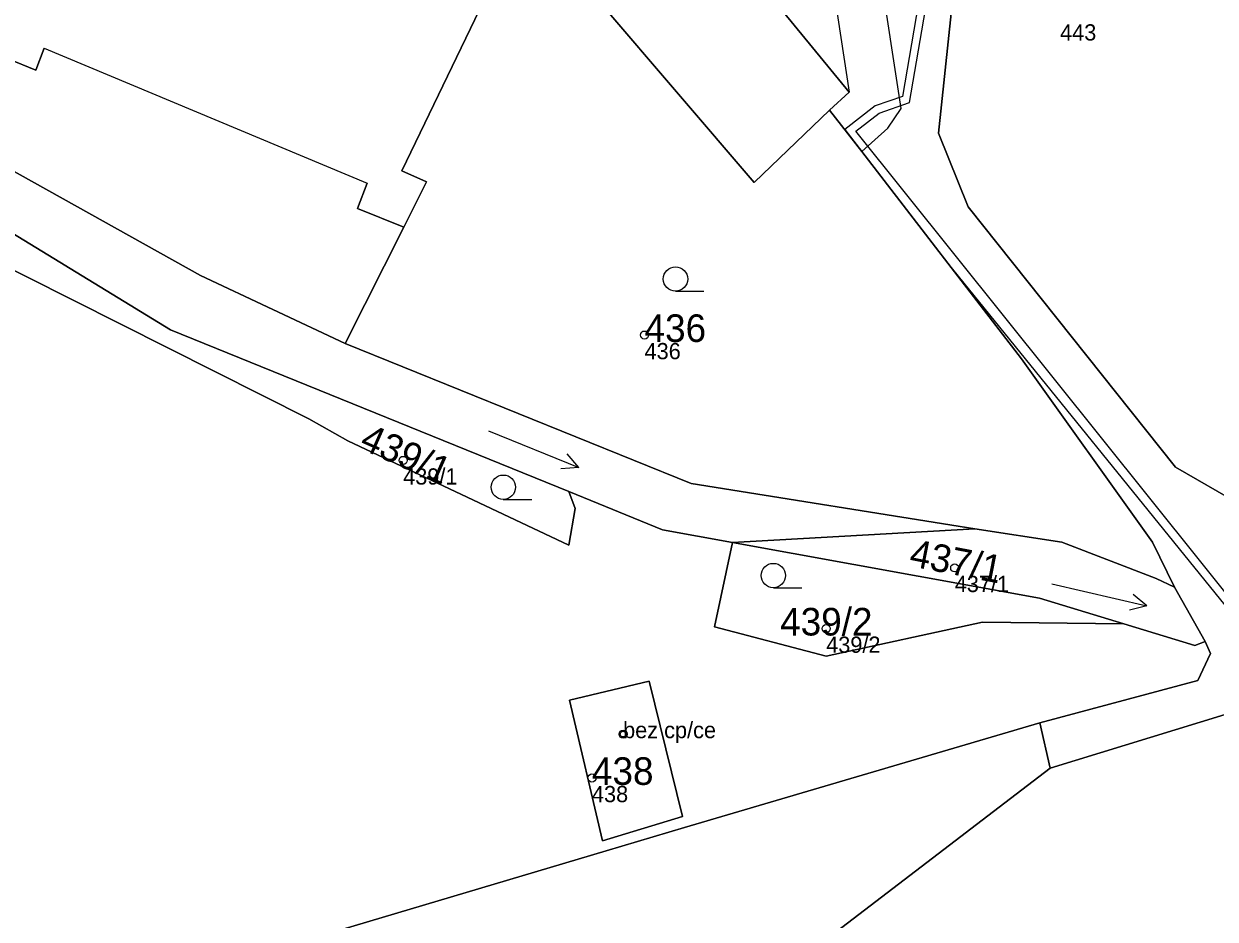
# Model space of a CAD drawing. Extents: x -878211 to -870363, y -1058464 to -1052522.
# Drawn here: x -874347.7 to -874274.3, y -1056321.3 to -1056266.2 of the extents above; entities that cross this region are included whole.
import ezdxf

# ---------------------------------------------------------------- set-up
doc = ezdxf.new("R2010")
doc.units = 0
for name, color, linetype in [('Definiční body', 7, 'Continuous'), ('Hranice parcel', 7, 'Continuous'), ('Parcelní čísla', 7, 'Continuous'), ('Polygon budovy', 7, 'Continuous'), ('Polygon parcely', 7, 'Continuous'), ('Vnitřní kresba', 7, 'Continuous'), ('Věcná břemena k části', 7, 'Continuous'), ('Značky budov', 7, 'Continuous'), ('Značky kultur', 7, 'Continuous')]:
    doc.layers.add(name, color=color, linetype=linetype)

msp = doc.modelspace()

# ---------------------------------------------------------------- linework, layer by layer
at = {"layer": 'Definiční body'}
for centre in [(-874309.44, -1056285.31994), (-874324.31, -1056293.03994), (-874290.33, -1056299.65994), (-874298.25, -1056303.39994), (-874310.76, -1056309.89994), (-874312.68, -1056312.59994)]:
    msp.add_circle(centre, 0.25, dxfattribs=at)
at = {"layer": 'Hranice parcel'}
for p, q in [((-874336.8, -1056281.65), (-874327.88, -1056285.85)), ((-874327.88, -1056285.85), (-874306.56, -1056294.46)), ((-874272.8, -1056295.72), (-874276.73, -1056293.45)), ((-874306.56, -1056294.46), (-874289.1, -1056297.26)), ((-874289.1, -1056297.26), (-874304.02, -1056298.1)), ((-874289.1, -1056297.26), (-874283.74, -1056298.08)), ((-874276.8, -1056300.85), (-874274.9, -1056304.19)), ((-874279.92, -1056303.1), (-874275.54, -1056304.43)), ((-874275.54, -1056304.43), (-874274.9, -1056304.19)), ((-874285.09, -1056309.2), (-874284.45, -1056312)), ((-874311.81, -1056317.09), (-874332.51, -1056323.25))]:
    msp.add_line(p, q, dxfattribs=at)
for points in [[(-874369.51, -1056237.07), (-874358.4, -1056266.93), (-874353.92, -1056272.1), (-874336.8, -1056281.65)], [(-874276.73, -1056293.45), (-874289.5, -1056277.42), (-874291.34, -1056272.88), (-874289.36, -1056254.25)], [(-874308.78, -1056255.79), (-874296.84, -1056270.35), (-874298.04, -1056271.46)], [(-874327.88, -1056285.85), (-874324.27, -1056278.68), (-874322.87, -1056275.88), (-874324.4, -1056275.21), (-874316.8, -1056259.44), (-874302.69, -1056275.93), (-874298.04, -1056271.46)], [(-874298.04, -1056271.46), (-874296.06, -1056274.02), (-874286.21, -1056286.78), (-874278.15, -1056298.07), (-874276.8, -1056300.85)], [(-874358.07, -1056271.85), (-874356, -1056274.4), (-874338.65, -1056284.99), (-874314.1, -1056294.95)], [(-874358.86, -1056275.91), (-874353.34, -1056278.8), (-874330.12, -1056290.48), (-874327.72, -1056291.84)], [(-874327.72, -1056291.84), (-874314.1, -1056298.27), (-874313.72, -1056296.01), (-874314.1, -1056294.95)], [(-874314.1, -1056294.95), (-874308.34, -1056297.31), (-874304.02, -1056298.1)], [(-874304.02, -1056298.1), (-874305.13, -1056303.29), (-874298.25, -1056305.1), (-874288.61, -1056303), (-874279.92, -1056303.1)], [(-874304.02, -1056298.1), (-874285.1, -1056301.52), (-874279.92, -1056303.1)], [(-874283.74, -1056298.08), (-874277.91, -1056300.31), (-874276.8, -1056300.85)], [(-874284.45, -1056312), (-874270.58, -1056307.75), (-874272.3, -1056303.24), (-874270.66, -1056299.49), (-874268.45, -1056299.08)], [(-874274.9, -1056304.19), (-874274.57, -1056304.94), (-874275.35, -1056306.6), (-874285.09, -1056309.2)], [(-874309.15, -1056306.63), (-874307.11, -1056314.98), (-874312.02, -1056316.47), (-874314.07, -1056307.81), (-874309.15, -1056306.63)], [(-874285.09, -1056309.2), (-874306.98, -1056315.64), (-874311.81, -1056317.09)], [(-874388.61, -1056371.61), (-874385.14, -1056371.54), (-874356.24, -1056371.49), (-874347.06, -1056367.91), (-874344.01, -1056366.72), (-874341.65, -1056364.53), (-874305.59, -1056328.15), (-874284.45, -1056312)]]:
    msp.add_lwpolyline(points, dxfattribs=at)
at = {"layer": 'Polygon budovy'}
msp.add_lwpolyline([(-874351.41, -1056267.18), (-874346.95, -1056269), (-874346.43, -1056267.66), (-874326.53, -1056275.97), (-874327.12, -1056277.53), (-874324.27, -1056278.68), (-874322.87, -1056275.88), (-874324.4, -1056275.21), (-874316.8, -1056259.44), (-874302.69, -1056275.93), (-874298.04, -1056271.46), (-874296.84, -1056270.35), (-874308.78, -1056255.79), (-874320.9, -1056252.16), (-874320.55, -1056251.02), (-874344.24, -1056243.93), (-874344.1, -1056242.76), (-874344.32, -1056241.77), (-874344.64, -1056241.16), (-874345.4, -1056240.37), (-874346.3, -1056239.89), (-874347.04, -1056239.72), (-874346.72, -1056238.67), (-874350.27, -1056237.4)], dxfattribs=at)
msp.add_lwpolyline([(-874307.11, -1056314.98), (-874309.15, -1056306.63), (-874314.07, -1056307.81), (-874312.02, -1056316.47)], close=True, dxfattribs=at)
at = {"layer": 'Polygon parcely'}
for points in [[(-874369.51, -1056237.07), (-874372.15, -1056236.98), (-874360.03, -1056269.44), (-874358.07, -1056271.85), (-874356, -1056274.4), (-874338.65, -1056284.99), (-874314.1, -1056294.95), (-874308.34, -1056297.31), (-874304.02, -1056298.1), (-874289.1, -1056297.26), (-874306.56, -1056294.46), (-874327.88, -1056285.85), (-874336.8, -1056281.65), (-874353.92, -1056272.1), (-874358.4, -1056266.93)], [(-874289.36, -1056254.25), (-874291.34, -1056272.88), (-874289.5, -1056277.42), (-874276.73, -1056293.45), (-874272.8, -1056295.72), (-874271.61, -1056263.18), (-874271.03, -1056256.17), (-874270.37, -1056251.29), (-874270.09, -1056249.07), (-874268.45, -1056239.22), (-874286.31, -1056241.01), (-874288.61, -1056251.31), (-874282.7, -1056252.74), (-874283.52, -1056255.71)], [(-874306.56, -1056294.46), (-874289.1, -1056297.26), (-874283.74, -1056298.08), (-874277.91, -1056300.31), (-874276.8, -1056300.85), (-874278.15, -1056298.07), (-874286.21, -1056286.78), (-874296.06, -1056274.02), (-874298.04, -1056271.46), (-874302.69, -1056275.93), (-874316.8, -1056259.44), (-874324.4, -1056275.21), (-874322.87, -1056275.88), (-874324.27, -1056278.68), (-874327.88, -1056285.85)], [(-874327.72, -1056291.84), (-874314.1, -1056298.27), (-874313.72, -1056296.01), (-874314.1, -1056294.95), (-874338.65, -1056284.99), (-874356, -1056274.4), (-874358.07, -1056271.85), (-874358.86, -1056275.91), (-874353.34, -1056278.8), (-874330.12, -1056290.48)], [(-874274.9, -1056304.19), (-874276.8, -1056300.85), (-874277.91, -1056300.31), (-874283.74, -1056298.08), (-874289.1, -1056297.26), (-874304.02, -1056298.1), (-874285.1, -1056301.52), (-874279.92, -1056303.1), (-874275.54, -1056304.43)], [(-874279.92, -1056303.1), (-874285.1, -1056301.52), (-874304.02, -1056298.1), (-874305.13, -1056303.29), (-874298.25, -1056305.1), (-874288.61, -1056303)], [(-874309.15, -1056306.63), (-874314.07, -1056307.81), (-874312.02, -1056316.47), (-874307.11, -1056314.98)], [(-874309.15, -1056306.63), (-874307.11, -1056314.98), (-874312.02, -1056316.47), (-874314.07, -1056307.81)], [(-874305.59, -1056328.15), (-874284.45, -1056312), (-874285.09, -1056309.2), (-874306.98, -1056315.64), (-874311.81, -1056317.09), (-874332.51, -1056323.25), (-874331.57, -1056326.4), (-874336.9, -1056327.87), (-874347.73, -1056330.86), (-874348.41, -1056328.4), (-874349.53, -1056329.25), (-874357.55, -1056334.76), (-874364.33, -1056341.31), (-874382.15, -1056359.62), (-874387.19, -1056369.44), (-874388.61, -1056371.61), (-874385.14, -1056371.54), (-874356.24, -1056371.49), (-874347.06, -1056367.91), (-874344.01, -1056366.72), (-874341.65, -1056364.53)]]:
    msp.add_lwpolyline(points, close=True, dxfattribs=at)
for points in [[(-874353.92, -1056272.1), (-874336.8, -1056281.65), (-874327.88, -1056285.85), (-874324.27, -1056278.68), (-874322.87, -1056275.88), (-874324.4, -1056275.21), (-874316.8, -1056259.44), (-874302.69, -1056275.93), (-874298.04, -1056271.46), (-874296.84, -1056270.35), (-874308.78, -1056255.79), (-874320.9, -1056252.16), (-874320.55, -1056251.02), (-874344.24, -1056243.93), (-874344.1, -1056242.76), (-874344.32, -1056241.77), (-874344.64, -1056241.16), (-874345.4, -1056240.37), (-874346.3, -1056239.89), (-874347.04, -1056239.72), (-874346.72, -1056238.67), (-874350.27, -1056237.4)], [(-874272.8, -1056295.72), (-874276.73, -1056293.45), (-874289.5, -1056277.42), (-874291.34, -1056272.88), (-874289.36, -1056254.25)], [(-874308.78, -1056255.79), (-874296.84, -1056270.35), (-874298.04, -1056271.46), (-874296.06, -1056274.02), (-874286.21, -1056286.78), (-874278.15, -1056298.07), (-874276.8, -1056300.85), (-874274.9, -1056304.19), (-874274.57, -1056304.94), (-874275.35, -1056306.6), (-874285.09, -1056309.2), (-874284.45, -1056312), (-874270.58, -1056307.75)], [(-874332.51, -1056323.25), (-874311.81, -1056317.09), (-874306.98, -1056315.64), (-874285.09, -1056309.2), (-874275.35, -1056306.6), (-874274.57, -1056304.94), (-874274.9, -1056304.19), (-874275.54, -1056304.43), (-874279.92, -1056303.1), (-874288.61, -1056303), (-874298.25, -1056305.1), (-874305.13, -1056303.29), (-874304.02, -1056298.1), (-874308.34, -1056297.31), (-874314.1, -1056294.95), (-874313.72, -1056296.01), (-874314.1, -1056298.27), (-874327.72, -1056291.84), (-874330.12, -1056290.48), (-874353.34, -1056278.8)], [(-874165.06, -1056295.82), (-874167.76, -1056296.87), (-874168.88, -1056297.21), (-874168.94, -1056296.78), (-874169.88, -1056296.7), (-874173.09, -1056296.33), (-874175.94, -1056295.64), (-874215.04, -1056296.78), (-874223.82, -1056297.51), (-874254.81, -1056300.09), (-874261.43, -1056300.34), (-874268.45, -1056299.08), (-874270.66, -1056299.49), (-874272.3, -1056303.24), (-874270.58, -1056307.75), (-874284.45, -1056312), (-874305.59, -1056328.15), (-874341.65, -1056364.53), (-874344.01, -1056366.72), (-874347.06, -1056367.91), (-874356.24, -1056371.49), (-874385.14, -1056371.54), (-874388.61, -1056371.61), (-874396.34, -1056370.15)]]:
    msp.add_lwpolyline(points, dxfattribs=at)
at = {"layer": 'Vnitřní kresba'}
for p, q in [((-874346.95, -1056269), (-874351.41, -1056267.18)), ((-874346.43, -1056267.66), (-874346.95, -1056269)), ((-874346.43, -1056267.66), (-874326.53, -1056275.97)), ((-874327.12, -1056277.53), (-874326.53, -1056275.97)), ((-874324.27, -1056278.68), (-874327.12, -1056277.53))]:
    msp.add_line(p, q, dxfattribs=at)
at = {"layer": 'Věcná břemena k části'}
msp.add_lwpolyline([(-874272.2, -1056303.01), (-874296.43, -1056272.77), (-874294.99, -1056271.65), (-874293.11, -1056271), (-874290.82, -1056257.62), (-874287.52, -1056246.04), (-874287.95, -1056241.24), (-874288.03, -1056240.39), (-874288.12, -1056238.72), (-874288.2, -1056237.38), (-874288.7, -1056237.39), (-874288.62, -1056238.74), (-874288.53, -1056240.43), (-874288.45, -1056241.31), (-874288.02, -1056246), (-874291.3, -1056257.5), (-874293.55, -1056270.62), (-874295.23, -1056271.21), (-874297.11, -1056272.66), (-874296.06, -1056274.02), (-874290.73, -1056280.93), (-874272.73, -1056303.14)], dxfattribs=at)
msp.add_lwpolyline([(-874296.84, -1056270.35), (-874298.04, -1056271.46), (-874296.06, -1056274.02), (-874294.45, -1056272.58), (-874293.62, -1056271.37), (-874296.26, -1056254.25), (-874299.22, -1056254.71)], close=True, dxfattribs=at)
at = {"layer": 'Značky budov'}
msp.add_circle((-874310.7668, -1056309.89916), 0.175, dxfattribs=at)
at = {"layer": 'Značky kultur'}
for p, q in [((-874307.533, -1056282.62), (-874305.783, -1056282.62)), ((-874319.059, -1056291.221), (-874313.496, -1056293.468)), ((-874313.496, -1056293.468), (-874314.214, -1056292.637)), ((-874313.496, -1056293.468), (-874314.59, -1056293.567)), ((-874318.143, -1056295.44), (-874316.393, -1056295.44)), ((-874284.338, -1056300.647), (-874278.492, -1056301.997)), ((-874301.503, -1056300.88), (-874299.753, -1056300.88)), ((-874278.492, -1056301.997), (-874279.331, -1056301.289)), ((-874278.492, -1056301.997), (-874279.557, -1056302.266))]:
    msp.add_line(p, q, dxfattribs=at)
for centre in [(-874307.53286, -1056281.86981), (-874318.14286, -1056294.68981), (-874301.50286, -1056300.12981)]:
    msp.add_circle(centre, 0.75, dxfattribs=at)

# ---------------------------------------------------------------- texts
at = {"layer": 'Definiční body'}
for s, p in [('443', (-874283.84, -1056267.179)), ('436', (-874309.44, -1056286.809)), ('439/1', (-874324.31, -1056294.529)), ('437/1', (-874290.33, -1056301.149)), ('439/2', (-874298.25, -1056304.889)), ('bez cp/ce', (-874310.76, -1056310.149)), ('438', (-874312.68, -1056314.089))]:
    msp.add_text(s, height=0.999996, dxfattribs=at).set_placement(p)
at = {"layer": 'Parcelní čísla'}
for s, p in [('436', (-874309.44, -1056285.745)), ('439/2', (-874301.086, -1056303.824)), ('438', (-874312.68, -1056313.025))]:
    msp.add_text(s, height=1.699998, dxfattribs=at).set_placement(p)
for s, rotation, p in [('439/1', 336, (-874327.073, -1056292.274)), ('437/1', 349, (-874293.195, -1056299.536))]:
    msp.add_text(s, height=1.699998, rotation=rotation, dxfattribs=at).set_placement(p)

doc.saveas('drawing.dxf')
